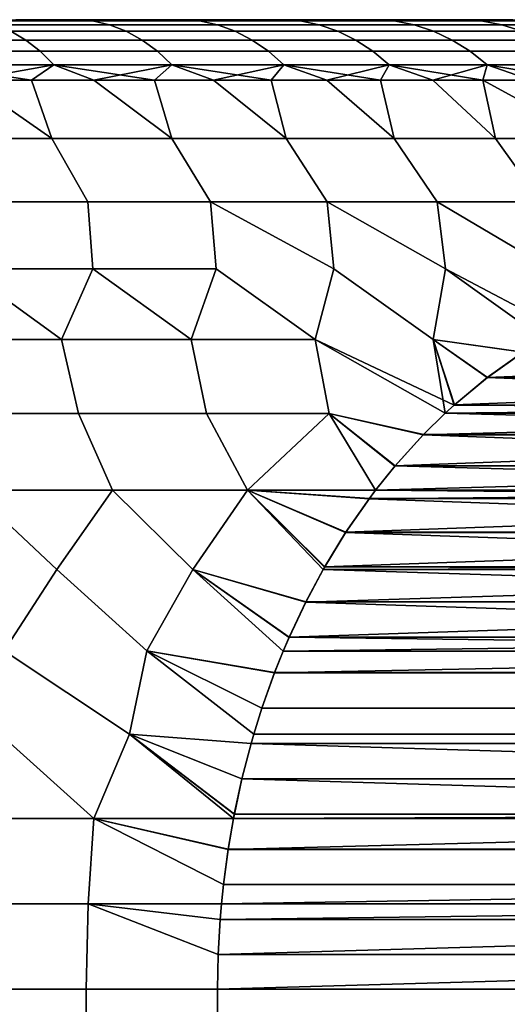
# Model space of a CAD drawing. Header units: metres. Extents: x -109 to 109, y -100 to 58.
# Tile 534 of 642: x 7.08 to 9.09, y 32.64 to 36.7. Entities that reach past the tile are written whole.
import ezdxf

# ---------------------------------------------------------------- set-up
doc = ezdxf.new("R2010")
doc.units = ezdxf.units.M
doc.layers.add('solid_21_062_100_XXX', color=7, linetype='CONTINUOUS')

msp = doc.modelspace()

# ---------------------------------------------------------------- linework, layer by layer
at = {"layer": 'solid_21_062_100_XXX'}
for points in [[(7.375933, 36.694729, 197.179398), (6.908875, 36.694729, 196.763748), (7.060178, 36.700001, 197.029633), (7.297571, 36.700001, 197.24646)], [(7.375933, 36.694729, 212.81546), (7.060173, 36.700001, 212.96524), (6.908875, 36.694729, 213.23111)], [(7.375933, 36.694729, 212.81546), (6.908875, 36.694729, 213.23111), (6.974489, 36.678841, 213.309296), (7.445982, 36.678841, 212.889709)], [(6.908875, 36.694729, 196.763748), (7.375933, 36.694729, 197.179398), (7.445982, 36.678841, 197.105148), (6.974489, 36.678841, 196.685562)], [(7.060173, 36.700001, 212.96524), (7.297566, 36.700001, 212.748398), (7.060178, 36.700001, 197.029633)], [(7.375933, 36.694729, 212.81546), (7.297566, 36.700001, 212.748398), (7.060173, 36.700001, 212.96524)], [(7.297566, 36.700001, 212.748398), (7.297571, 36.700001, 197.24646), (7.060178, 36.700001, 197.029633)], [(7.297566, 36.700001, 212.748398), (7.528329, 36.700001, 212.52446), (7.297571, 36.700001, 197.24646)], [(7.375933, 36.694729, 212.81546), (7.528329, 36.700001, 212.52446), (7.297566, 36.700001, 212.748398)], [(7.528329, 36.700001, 212.52446), (7.528334, 36.700001, 197.470398), (7.297571, 36.700001, 197.24646)], [(7.375933, 36.694729, 197.179398), (7.297571, 36.700001, 197.24646), (7.528334, 36.700001, 197.470398)], [(7.375933, 36.694729, 197.179398), (7.528334, 36.700001, 197.470398), (7.818032, 36.694729, 197.621506)], [(7.818032, 36.694729, 212.373367), (7.528329, 36.700001, 212.52446), (7.375933, 36.694729, 212.81546)], [(7.818032, 36.694729, 212.373367), (7.375933, 36.694729, 212.81546), (7.445982, 36.678841, 212.889709), (7.892279, 36.678841, 212.443405)], [(7.375933, 36.694729, 197.179398), (7.818032, 36.694729, 197.621506), (7.892279, 36.678841, 197.551453), (7.445982, 36.678841, 197.105148)], [(7.528329, 36.700001, 212.52446), (7.752184, 36.700001, 212.293701), (7.528334, 36.700001, 197.470398)], [(7.818032, 36.694729, 212.373367), (7.752184, 36.700001, 212.293701), (7.528329, 36.700001, 212.52446)], [(7.752184, 36.700001, 212.293701), (7.75219, 36.700001, 197.701157), (7.528334, 36.700001, 197.470398)], [(7.818032, 36.694729, 197.621506), (7.528334, 36.700001, 197.470398), (7.75219, 36.700001, 197.701157)], [(7.752184, 36.700001, 212.293701), (7.968991, 36.700001, 212.056274), (7.75219, 36.700001, 197.701157)], [(7.818032, 36.694729, 212.373367), (8.233677, 36.694729, 211.906311), (7.968991, 36.700001, 212.056274), (7.752184, 36.700001, 212.293701)], [(7.968991, 36.700001, 212.056274), (7.968996, 36.700001, 197.938599), (7.75219, 36.700001, 197.701157)], [(7.818032, 36.694729, 197.621506), (7.75219, 36.700001, 197.701157), (7.968996, 36.700001, 197.938599)], [(7.818032, 36.694729, 197.621506), (7.968996, 36.700001, 197.938599), (8.233677, 36.694729, 198.088562)], [(8.233677, 36.694729, 211.906311), (7.818032, 36.694729, 212.373367), (7.892279, 36.678841, 212.443405), (8.311872, 36.678841, 211.971924)], [(7.818032, 36.694729, 197.621506), (8.233677, 36.694729, 198.088562), (8.311872, 36.678841, 198.022949), (7.892279, 36.678841, 197.551453)], [(7.968991, 36.700001, 212.056274), (8.178539, 36.700001, 211.812378), (7.968996, 36.700001, 197.938599)], [(8.233677, 36.694729, 211.906311), (8.178539, 36.700001, 211.812378), (7.968991, 36.700001, 212.056274)], [(8.178539, 36.700001, 211.812378), (8.178544, 36.700001, 198.182495), (7.968996, 36.700001, 197.938599)], [(8.233677, 36.694729, 198.088562), (7.968996, 36.700001, 197.938599), (8.178544, 36.700001, 198.182495)], [(8.178539, 36.700001, 211.812378), (8.380598, 36.700001, 211.562302), (8.178544, 36.700001, 198.182495)], [(8.233677, 36.694729, 211.906311), (8.621463, 36.694729, 211.415878), (8.380598, 36.700001, 211.562302), (8.178539, 36.700001, 211.812378)], [(8.380598, 36.700001, 211.562302), (8.380603, 36.700001, 198.432556), (8.178544, 36.700001, 198.182495)], [(8.233677, 36.694729, 198.088562), (8.178544, 36.700001, 198.182495), (8.380603, 36.700001, 198.432556)], [(8.233677, 36.694729, 198.088562), (8.380603, 36.700001, 198.432556), (8.621463, 36.694729, 198.578995)], [(8.621463, 36.694729, 211.415878), (8.233677, 36.694729, 211.906311), (8.311872, 36.678841, 211.971924), (8.70334, 36.678841, 211.476822)], [(8.233677, 36.694729, 198.088562), (8.621463, 36.694729, 198.578995), (8.70334, 36.678841, 198.518036), (8.311872, 36.678841, 198.022949)], [(8.380598, 36.700001, 211.562302), (8.575043, 36.700001, 211.306213), (8.380603, 36.700001, 198.432556)], [(8.621463, 36.694729, 211.415878), (8.575043, 36.700001, 211.306213), (8.380598, 36.700001, 211.562302)], [(8.575043, 36.700001, 211.306213), (8.575047, 36.700001, 198.68866), (8.380603, 36.700001, 198.432556)], [(8.621463, 36.694729, 198.578995), (8.380603, 36.700001, 198.432556), (8.575047, 36.700001, 198.68866)], [(8.575043, 36.700001, 211.306213), (8.761657, 36.700001, 211.044357), (8.575047, 36.700001, 198.68866)], [(8.621463, 36.694729, 211.415878), (8.980076, 36.694729, 210.903717), (8.761657, 36.700001, 211.044357), (8.575043, 36.700001, 211.306213)], [(8.761657, 36.700001, 211.044357), (8.761662, 36.700001, 198.9505), (8.575047, 36.700001, 198.68866)], [(8.621463, 36.694729, 198.578995), (8.575047, 36.700001, 198.68866), (8.761662, 36.700001, 198.9505)], [(8.621463, 36.694729, 198.578995), (8.761662, 36.700001, 198.9505), (8.980076, 36.694729, 199.091141)], [(8.980076, 36.694729, 210.903717), (8.621463, 36.694729, 211.415878), (8.70334, 36.678841, 211.476822), (9.065359, 36.678841, 210.959808)], [(8.621463, 36.694729, 198.578995), (8.980076, 36.694729, 199.091141), (9.065359, 36.678841, 199.035049), (8.70334, 36.678841, 198.518036)], [(8.761657, 36.700001, 211.044357), (8.940263, 36.700001, 210.777023), (8.761662, 36.700001, 198.9505)], [(8.980076, 36.694729, 210.903717), (8.940263, 36.700001, 210.777023), (8.761657, 36.700001, 211.044357)], [(8.940263, 36.700001, 210.777023), (8.940268, 36.700001, 199.21785), (8.761662, 36.700001, 198.9505)], [(8.980076, 36.694729, 199.091141), (8.761662, 36.700001, 198.9505), (8.940268, 36.700001, 199.21785)], [(8.940263, 36.700001, 210.777023), (9.110745, 36.700001, 210.504364), (8.940268, 36.700001, 199.21785)], [(9.308303, 36.694729, 210.371582), (9.110745, 36.700001, 210.504364), (8.940263, 36.700001, 210.777023)], [(9.308303, 36.694729, 210.371582), (8.940263, 36.700001, 210.777023), (8.980076, 36.694729, 210.903717)], [(9.110745, 36.700001, 210.504364), (9.110749, 36.700001, 199.490509), (8.940268, 36.700001, 199.21785)], [(8.980076, 36.694729, 199.091141), (8.940268, 36.700001, 199.21785), (9.110749, 36.700001, 199.490509)], [(8.980076, 36.694729, 199.091141), (9.110749, 36.700001, 199.490509), (9.308303, 36.694729, 199.623276)], [(9.308303, 36.694729, 210.371582), (8.980076, 36.694729, 210.903717), (9.065359, 36.678841, 210.959808), (9.396703, 36.678841, 210.422623)], [(8.980076, 36.694729, 199.091141), (9.308303, 36.694729, 199.623276), (9.396703, 36.678841, 199.572235), (9.065359, 36.678841, 199.035049)], [(7.038698, 36.652508, 213.385818), (6.539048, 36.652508, 213.780899), (6.596759, 36.616009, 213.858414), (7.100819, 36.616009, 213.459854)], [(6.539048, 36.652508, 196.213959), (7.038698, 36.652508, 196.609039), (7.100819, 36.616009, 196.535004), (6.596759, 36.616009, 196.136444)], [(7.445982, 36.678841, 212.889709), (6.974489, 36.678841, 213.309296), (7.038698, 36.652508, 213.385818), (7.514532, 36.652508, 212.962372)], [(6.974489, 36.678841, 196.685562), (7.445982, 36.678841, 197.105148), (7.514532, 36.652508, 197.032486), (7.038698, 36.652508, 196.609039)], [(7.514532, 36.652508, 212.962372), (7.038698, 36.652508, 213.385818), (7.100819, 36.616009, 213.459854), (7.580852, 36.616009, 213.032669)], [(7.038698, 36.652508, 196.609039), (7.514532, 36.652508, 197.032486), (7.580852, 36.616009, 196.962204), (7.100819, 36.616009, 196.535004)], [(7.892279, 36.678841, 212.443405), (7.445982, 36.678841, 212.889709), (7.514532, 36.652508, 212.962372), (7.964938, 36.652508, 212.511963)], [(7.445982, 36.678841, 197.105148), (7.892279, 36.678841, 197.551453), (7.964938, 36.652508, 197.482895), (7.514532, 36.652508, 197.032486)], [(7.964938, 36.652508, 212.511963), (7.514532, 36.652508, 212.962372), (7.580852, 36.616009, 213.032669), (8.035233, 36.616009, 212.578278)], [(7.514532, 36.652508, 197.032486), (7.964938, 36.652508, 197.482895), (8.035233, 36.616009, 197.41658), (7.580852, 36.616009, 196.962204)], [(8.311872, 36.678841, 211.971924), (7.892279, 36.678841, 212.443405), (7.964938, 36.652508, 212.511963), (8.388393, 36.652508, 212.036133)], [(7.892279, 36.678841, 197.551453), (8.311872, 36.678841, 198.022949), (8.388393, 36.652508, 197.95874), (7.964938, 36.652508, 197.482895)], [(8.388393, 36.652508, 212.036133), (7.964938, 36.652508, 212.511963), (8.035233, 36.616009, 212.578278), (8.462426, 36.616009, 212.098251)], [(7.964938, 36.652508, 197.482895), (8.388393, 36.652508, 197.95874), (8.462426, 36.616009, 197.896606), (8.035233, 36.616009, 197.41658)], [(8.70334, 36.678841, 211.476822), (8.311872, 36.678841, 211.971924), (8.388393, 36.652508, 212.036133), (8.783465, 36.652508, 211.536484)], [(8.311872, 36.678841, 198.022949), (8.70334, 36.678841, 198.518036), (8.783465, 36.652508, 198.458389), (8.388393, 36.652508, 197.95874)], [(8.783465, 36.652508, 211.536484), (8.388393, 36.652508, 212.036133), (8.462426, 36.616009, 212.098251), (8.860985, 36.616009, 211.594193)], [(8.388393, 36.652508, 197.95874), (8.783465, 36.652508, 198.458389), (8.860985, 36.616009, 198.400665), (8.462426, 36.616009, 197.896606)], [(9.065359, 36.678841, 210.959808), (8.70334, 36.678841, 211.476822), (8.783465, 36.652508, 211.536484), (9.148817, 36.652508, 211.014709)], [(8.70334, 36.678841, 198.518036), (9.065359, 36.678841, 199.035049), (9.148817, 36.652508, 198.980164), (8.783465, 36.652508, 198.458389)], [(9.148817, 36.652508, 211.014709), (8.783465, 36.652508, 211.536484), (8.860985, 36.616009, 211.594193), (9.229561, 36.616009, 211.06781)], [(8.783465, 36.652508, 198.458389), (9.148817, 36.652508, 198.980164), (9.229561, 36.616009, 198.927048), (8.860985, 36.616009, 198.400665)], [(9.396703, 36.678841, 210.422623), (9.065359, 36.678841, 210.959808), (9.148817, 36.652508, 211.014709), (9.483212, 36.652508, 210.472565)], [(9.065359, 36.678841, 199.035049), (9.396703, 36.678841, 199.572235), (9.483212, 36.652508, 199.522293), (9.148817, 36.652508, 198.980164)], [(7.100819, 36.616009, 213.459854), (6.596759, 36.616009, 213.858414), (6.651913, 36.569733, 213.932495), (7.160187, 36.569733, 213.530609)], [(6.596759, 36.616009, 196.136444), (7.100819, 36.616009, 196.535004), (7.160187, 36.569733, 196.464249), (6.651913, 36.569733, 196.062363)], [(7.580852, 36.616009, 213.032669), (7.100819, 36.616009, 213.459854), (7.160187, 36.569733, 213.530609), (7.644234, 36.569733, 213.099838)], [(7.100819, 36.616009, 196.535004), (7.580852, 36.616009, 196.962204), (7.644234, 36.569733, 196.89502), (7.160187, 36.569733, 196.464249)], [(8.035233, 36.616009, 212.578278), (7.580852, 36.616009, 213.032669), (7.644234, 36.569733, 213.099838), (8.102414, 36.569733, 212.641663)], [(7.580852, 36.616009, 196.962204), (8.035233, 36.616009, 197.41658), (8.102414, 36.569733, 197.353195), (7.644234, 36.569733, 196.89502)], [(8.462426, 36.616009, 212.098251), (8.035233, 36.616009, 212.578278), (8.102414, 36.569733, 212.641663), (8.533179, 36.569733, 212.157623)], [(8.035233, 36.616009, 197.41658), (8.462426, 36.616009, 197.896606), (8.533179, 36.569733, 197.83725), (8.102414, 36.569733, 197.353195)], [(8.860985, 36.616009, 211.594193), (8.462426, 36.616009, 212.098251), (8.533179, 36.569733, 212.157623), (8.93507, 36.569733, 211.649338)], [(8.462426, 36.616009, 197.896606), (8.860985, 36.616009, 198.400665), (8.93507, 36.569733, 198.34552), (8.533179, 36.569733, 197.83725)], [(9.229561, 36.616009, 211.06781), (8.860985, 36.616009, 211.594193), (8.93507, 36.569733, 211.649338), (9.306727, 36.569733, 211.118561)], [(8.860985, 36.616009, 198.400665), (9.229561, 36.616009, 198.927048), (9.306727, 36.569733, 198.876297), (8.93507, 36.569733, 198.34552)], [(7.160187, 36.569733, 213.530609), (6.651913, 36.569733, 213.932495), (6.703922, 36.514175, 214.002365), (7.216171, 36.514175, 213.597321)], [(6.651913, 36.569733, 196.062363), (7.160187, 36.569733, 196.464249), (7.216171, 36.514175, 196.397537), (6.703922, 36.514175, 195.992508)], [(7.644234, 36.569733, 213.099838), (7.160187, 36.569733, 213.530609), (7.216171, 36.514175, 213.597321), (7.704001, 36.514175, 213.163193)], [(7.160187, 36.569733, 196.464249), (7.644234, 36.569733, 196.89502), (7.704001, 36.514175, 196.831665), (7.216171, 36.514175, 196.397537)], [(8.102414, 36.569733, 212.641663), (7.644234, 36.569733, 213.099838), (7.704001, 36.514175, 213.163193), (8.165765, 36.514175, 212.701431)], [(7.644234, 36.569733, 196.89502), (8.102414, 36.569733, 197.353195), (8.165765, 36.514175, 197.293427), (7.704001, 36.514175, 196.831665)], [(8.533179, 36.569733, 212.157623), (8.102414, 36.569733, 212.641663), (8.165765, 36.514175, 212.701431), (8.599897, 36.514175, 212.213608)], [(8.102414, 36.569733, 197.353195), (8.533179, 36.569733, 197.83725), (8.599897, 36.514175, 197.781265), (8.165765, 36.514175, 197.293427)], [(8.93507, 36.569733, 211.649338), (8.533179, 36.569733, 212.157623), (8.599897, 36.514175, 212.213608), (9.00493, 36.514175, 211.701355)], [(8.533179, 36.569733, 197.83725), (8.93507, 36.569733, 198.34552), (9.00493, 36.514175, 198.293503), (8.599897, 36.514175, 197.781265)], [(9.306727, 36.569733, 211.118561), (8.93507, 36.569733, 211.649338), (9.00493, 36.514175, 211.701355), (9.379494, 36.514175, 211.166428)], [(8.93507, 36.569733, 198.34552), (9.306727, 36.569733, 198.876297), (9.379494, 36.514175, 198.828445), (9.00493, 36.514175, 198.293503)], [(6.703922, 36.514175, 214.002365), (6.861204, 36.450001, 213.985001), (7.124524, 36.450001, 213.777725)], [(7.216171, 36.514175, 213.597321), (6.703922, 36.514175, 214.002365), (7.124524, 36.450001, 213.777725)], [(6.703922, 36.514175, 195.992508), (7.216171, 36.514175, 196.397537), (6.861204, 36.450001, 196.009857)], [(7.216171, 36.514175, 196.397537), (7.124524, 36.450001, 196.217133), (6.861204, 36.450001, 196.009857)], [(7.216171, 36.514175, 213.597321), (7.124524, 36.450001, 213.777725), (7.381586, 36.450001, 213.562744)], [(7.216171, 36.514175, 196.397537), (7.381586, 36.450001, 196.432114), (7.124524, 36.450001, 196.217133)], [(7.216171, 36.514175, 213.597321), (7.381586, 36.450001, 213.562744), (7.632165, 36.450001, 213.34024)], [(7.704001, 36.514175, 213.163193), (7.216171, 36.514175, 213.597321), (7.632165, 36.450001, 213.34024)], [(7.216171, 36.514175, 196.397537), (7.704001, 36.514175, 196.831665), (7.381586, 36.450001, 196.432114)], [(7.704001, 36.514175, 196.831665), (7.632165, 36.450001, 196.654617), (7.381586, 36.450001, 196.432114)], [(7.704001, 36.514175, 213.163193), (7.632165, 36.450001, 213.34024), (7.87604, 36.450001, 213.110413)], [(7.704001, 36.514175, 196.831665), (7.87604, 36.450001, 196.884445), (7.632165, 36.450001, 196.654617)], [(7.704001, 36.514175, 213.163193), (7.87604, 36.450001, 213.110413), (8.112997, 36.450001, 212.873459)], [(8.165765, 36.514175, 212.701431), (7.704001, 36.514175, 213.163193), (8.112997, 36.450001, 212.873459)], [(7.704001, 36.514175, 196.831665), (8.165765, 36.514175, 197.293427), (7.87604, 36.450001, 196.884445)], [(8.165765, 36.514175, 197.293427), (8.112997, 36.450001, 197.121399), (7.87604, 36.450001, 196.884445)], [(8.165765, 36.514175, 212.701431), (8.112997, 36.450001, 212.873459), (8.342828, 36.450001, 212.629578)], [(8.165765, 36.514175, 197.293427), (8.342828, 36.450001, 197.36528), (8.112997, 36.450001, 197.121399)], [(8.165765, 36.514175, 212.701431), (8.342828, 36.450001, 212.629578), (8.565331, 36.450001, 212.379013)], [(8.599897, 36.514175, 212.213608), (8.165765, 36.514175, 212.701431), (8.565331, 36.450001, 212.379013)], [(8.165765, 36.514175, 197.293427), (8.599897, 36.514175, 197.781265), (8.342828, 36.450001, 197.36528)], [(8.599897, 36.514175, 197.781265), (8.56533, 36.450001, 197.61586), (8.342828, 36.450001, 197.36528)], [(8.599897, 36.514175, 197.781265), (8.780309, 36.450001, 197.87291), (8.56533, 36.450001, 197.61586)], [(8.599897, 36.514175, 212.213608), (8.565331, 36.450001, 212.379013), (8.780309, 36.450001, 212.121948)], [(8.599897, 36.514175, 212.213608), (8.780309, 36.450001, 212.121948), (8.987576, 36.450001, 211.858627)], [(9.00493, 36.514175, 211.701355), (8.599897, 36.514175, 212.213608), (8.987576, 36.450001, 211.858627)], [(8.599897, 36.514175, 197.781265), (9.00493, 36.514175, 198.293503), (8.780309, 36.450001, 197.87291)], [(9.00493, 36.514175, 198.293503), (8.987576, 36.450001, 198.13623), (8.780309, 36.450001, 197.87291)], [(9.00493, 36.514175, 211.701355), (8.987576, 36.450001, 211.858627), (9.428905, 36.209625, 211.687592), (9.186948, 36.450001, 211.589279)], [(9.00493, 36.514175, 198.293503), (9.186948, 36.450001, 198.405579), (8.987576, 36.450001, 198.13623)], [(9.00493, 36.514175, 211.701355), (9.186948, 36.450001, 211.589279), (9.378252, 36.450001, 211.314148)], [(9.379494, 36.514175, 211.166428), (9.00493, 36.514175, 211.701355), (9.378252, 36.450001, 211.314148)], [(9.00493, 36.514175, 198.293503), (9.379494, 36.514175, 198.828445), (9.186948, 36.450001, 198.405579)], [(6.690166, 36.209625, 214.426331), (7.208323, 36.209625, 214.036377), (6.861204, 36.450001, 213.985001), (6.591857, 36.450001, 214.184372)], [(7.208323, 36.209625, 195.958481), (6.690166, 36.209625, 195.568527), (6.861204, 36.450001, 196.009857)], [(7.208323, 36.209625, 214.036377), (7.124524, 36.450001, 213.777725), (6.861204, 36.450001, 213.985001)], [(7.208323, 36.209625, 195.958481), (6.861204, 36.450001, 196.009857), (7.124524, 36.450001, 196.217133)], [(7.208323, 36.209625, 214.036377), (7.703802, 36.209625, 213.617996), (7.381586, 36.450001, 213.562744), (7.124524, 36.450001, 213.777725)], [(7.703802, 36.209625, 196.376877), (7.208323, 36.209625, 195.958481), (7.124524, 36.450001, 196.217133), (7.381586, 36.450001, 196.432114)], [(7.703802, 36.209625, 213.617996), (7.632165, 36.450001, 213.34024), (7.381586, 36.450001, 213.562744)], [(7.703802, 36.209625, 196.376877), (7.381586, 36.450001, 196.432114), (7.632165, 36.450001, 196.654617)], [(7.703802, 36.209625, 213.617996), (8.17504, 36.209625, 213.17247), (7.87604, 36.450001, 213.110413), (7.632165, 36.450001, 213.34024)], [(8.17504, 36.209625, 196.822388), (7.703802, 36.209625, 196.376877), (7.632165, 36.450001, 196.654617), (7.87604, 36.450001, 196.884445)], [(8.17504, 36.209625, 213.17247), (8.112997, 36.450001, 212.873459), (7.87604, 36.450001, 213.110413)], [(8.17504, 36.209625, 196.822388), (7.87604, 36.450001, 196.884445), (8.112997, 36.450001, 197.121399)], [(8.17504, 36.209625, 213.17247), (8.620558, 36.209625, 212.701233), (8.342828, 36.450001, 212.629578), (8.112997, 36.450001, 212.873459)], [(8.620558, 36.209625, 197.293625), (8.17504, 36.209625, 196.822388), (8.112997, 36.450001, 197.121399), (8.342828, 36.450001, 197.36528)], [(8.620558, 36.209625, 212.701233), (8.565331, 36.450001, 212.379013), (8.342828, 36.450001, 212.629578)], [(8.620558, 36.209625, 197.293625), (8.342828, 36.450001, 197.36528), (8.56533, 36.450001, 197.61586)], [(9.038952, 36.209625, 197.789108), (8.620558, 36.209625, 197.293625), (8.56533, 36.450001, 197.61586), (8.780309, 36.450001, 197.87291)], [(8.620558, 36.209625, 212.701233), (9.038952, 36.209625, 212.20575), (8.780309, 36.450001, 212.121948), (8.565331, 36.450001, 212.379013)], [(9.038952, 36.209625, 212.20575), (8.987576, 36.450001, 211.858627), (8.780309, 36.450001, 212.121948)], [(9.038952, 36.209625, 197.789108), (8.780309, 36.450001, 197.87291), (8.987576, 36.450001, 198.13623)], [(9.038952, 36.209625, 212.20575), (9.428905, 36.209625, 211.687592), (8.987576, 36.450001, 211.858627)], [(9.428905, 36.209625, 198.307266), (9.038952, 36.209625, 197.789108), (8.987576, 36.450001, 198.13623), (9.186948, 36.450001, 198.405579)], [(7.208323, 36.209625, 214.036377), (6.690166, 36.209625, 214.426331), (6.828563, 35.949127, 214.621384), (7.35744, 35.949127, 214.223373)], [(6.690166, 36.209625, 195.568527), (7.208323, 36.209625, 195.958481), (7.35744, 35.949127, 195.7715), (6.828563, 35.949127, 195.373474)], [(7.703802, 36.209625, 213.617996), (7.208323, 36.209625, 214.036377), (7.35744, 35.949127, 214.223373), (7.863168, 35.949127, 213.796326)], [(7.208323, 36.209625, 195.958481), (7.703802, 36.209625, 196.376877), (7.863168, 35.949127, 196.198547), (7.35744, 35.949127, 195.7715)], [(8.17504, 36.209625, 213.17247), (7.703802, 36.209625, 213.617996), (7.863168, 35.949127, 213.796326), (8.344156, 35.949127, 213.341583)], [(7.703802, 36.209625, 196.376877), (8.17504, 36.209625, 196.822388), (8.344156, 35.949127, 196.653275), (7.863168, 35.949127, 196.198547)], [(8.620558, 36.209625, 212.701233), (8.17504, 36.209625, 213.17247), (8.344156, 35.949127, 213.341583), (8.798889, 35.949127, 212.860596)], [(8.17504, 36.209625, 196.822388), (8.620558, 36.209625, 197.293625), (8.798889, 35.949127, 197.134262), (8.344156, 35.949127, 196.653275)], [(9.038952, 36.209625, 212.20575), (8.620558, 36.209625, 212.701233), (8.798889, 35.949127, 212.860596), (9.225939, 35.949127, 212.354874)], [(8.620558, 36.209625, 197.293625), (9.038952, 36.209625, 197.789108), (9.225939, 35.949127, 197.639984), (8.798889, 35.949127, 197.134262)], [(9.428905, 36.209625, 211.687592), (9.038952, 36.209625, 212.20575), (9.225939, 35.949127, 212.354874), (9.62396, 35.949127, 211.825989)], [(9.038952, 36.209625, 197.789108), (9.428905, 36.209625, 198.307266), (9.62396, 35.949127, 198.168869), (9.225939, 35.949127, 197.639984)], [(6.845208, 35.672371, 214.878586), (7.376991, 35.672371, 214.488174), (7.35744, 35.949127, 214.223373), (6.828563, 35.949127, 214.621384)], [(6.845032, 35.672371, 195.11615), (6.828563, 35.949127, 195.373474), (7.35744, 35.949127, 195.7715), (7.376811, 35.672371, 195.506546)], [(7.376991, 35.672371, 214.488174), (7.886555, 35.672371, 214.069168), (7.863168, 35.949127, 213.796326), (7.35744, 35.949127, 214.223373)], [(7.376811, 35.672371, 195.506546), (7.35744, 35.949127, 195.7715), (7.863168, 35.949127, 196.198547), (7.886372, 35.672371, 195.925537)], [(8.372365, 35.672371, 213.622833), (8.344156, 35.949127, 213.341583), (7.863168, 35.949127, 213.796326)], [(8.295633, 35.380749, 213.971054), (8.372365, 35.672371, 213.622833), (7.863168, 35.949127, 213.796326), (7.886555, 35.672371, 214.069168)], [(8.372179, 35.672371, 196.371841), (7.863168, 35.949127, 196.198547), (8.344156, 35.949127, 196.653275)], [(8.295656, 35.380749, 196.023834), (7.886372, 35.672371, 195.925537), (7.863168, 35.949127, 196.198547), (8.372179, 35.672371, 196.371841)], [(8.832956, 35.672371, 213.150528), (8.798889, 35.949127, 212.860596), (8.344156, 35.949127, 213.341583)], [(8.781806, 35.380749, 213.495865), (8.832956, 35.672371, 213.150528), (8.344156, 35.949127, 213.341583), (8.372365, 35.672371, 213.622833)], [(8.832771, 35.672371, 196.844131), (8.344156, 35.949127, 196.653275), (8.798889, 35.949127, 197.134262)], [(8.781828, 35.380749, 196.499023), (8.372179, 35.672371, 196.371841), (8.344156, 35.949127, 196.653275), (8.832771, 35.672371, 196.844131)], [(9.266943, 35.672371, 212.653671), (9.225939, 35.949127, 212.354874), (8.798889, 35.949127, 212.860596)], [(9.307793, 35.421513, 212.875854), (9.266943, 35.672371, 212.653671), (8.798889, 35.949127, 212.860596), (8.832956, 35.672371, 213.150528)], [(9.26676, 35.672371, 197.340973), (8.798889, 35.949127, 197.134262), (9.225939, 35.949127, 197.639984)], [(9.238534, 35.381939, 196.999039), (8.832771, 35.672371, 196.844131), (8.798889, 35.949127, 197.134262), (9.26676, 35.672371, 197.340973)], [(6.689493, 35.380749, 215.224564), (7.247856, 35.380749, 214.836746), (6.845208, 35.672371, 214.878586)], [(6.689514, 35.380749, 194.770325), (6.845032, 35.672371, 195.11615), (7.247878, 35.380749, 195.158142)], [(7.247878, 35.380749, 195.158142), (6.845032, 35.672371, 195.11615), (7.376811, 35.672371, 195.506546)], [(7.247856, 35.380749, 214.836746), (7.376991, 35.672371, 214.488174), (6.845208, 35.672371, 214.878586)], [(7.247856, 35.380749, 214.836746), (7.783789, 35.380749, 214.418472), (7.376991, 35.672371, 214.488174)], [(7.247878, 35.380749, 195.158142), (7.376811, 35.672371, 195.506546), (7.783811, 35.380749, 195.576401)], [(7.783811, 35.380749, 195.576401), (7.376811, 35.672371, 195.506546), (7.886372, 35.672371, 195.925537)], [(7.783789, 35.380749, 214.418472), (7.886555, 35.672371, 214.069168), (7.376991, 35.672371, 214.488174)], [(7.783789, 35.380749, 214.418472), (8.295633, 35.380749, 213.971054), (7.886555, 35.672371, 214.069168)], [(7.783811, 35.380749, 195.576401), (7.886372, 35.672371, 195.925537), (8.295656, 35.380749, 196.023834)], [(8.868344, 35.109699, 213.637009), (8.781806, 35.380749, 213.495865), (8.372365, 35.672371, 213.622833), (8.295633, 35.380749, 213.971054)], [(8.831799, 35.076294, 196.294556), (8.295656, 35.380749, 196.023834), (8.372179, 35.672371, 196.371841), (8.781828, 35.380749, 196.499023)], [(9.151776, 35.327782, 213.146088), (9.23852, 35.381931, 212.99585), (8.832956, 35.672371, 213.150528), (8.781806, 35.380749, 213.495865)], [(9.153111, 35.328655, 196.851089), (8.781828, 35.380749, 196.499023), (8.832771, 35.672371, 196.844131), (9.238534, 35.381939, 196.999039)], [(9.23852, 35.381931, 212.99585), (9.307793, 35.421513, 212.875854), (8.832956, 35.672371, 213.150528)], [(6.769165, 35.075718, 215.38623), (7.318618, 35.075718, 215.006744), (7.247856, 35.380749, 214.836746), (6.689493, 35.380749, 215.224564)], [(7.247878, 35.380749, 195.158142), (7.318664, 35.075718, 194.988144), (6.769208, 35.075718, 194.608658), (6.689514, 35.380749, 194.770325)], [(7.318618, 35.075718, 215.006744), (7.846846, 35.075718, 214.598251), (7.783789, 35.380749, 214.418472), (7.247856, 35.380749, 214.836746)], [(7.783811, 35.380749, 195.576401), (7.846893, 35.075718, 195.396652), (7.318664, 35.075718, 194.988144), (7.247878, 35.380749, 195.158142)], [(7.846846, 35.075718, 214.598251), (8.352316, 35.075718, 214.161896), (8.295633, 35.380749, 213.971054), (7.783789, 35.380749, 214.418472)], [(8.295656, 35.380749, 196.023834), (8.352365, 35.075718, 195.833008), (7.846893, 35.075718, 195.396652), (7.783811, 35.380749, 195.576401)], [(8.831807, 35.076305, 213.700287), (8.868344, 35.109699, 213.637009), (8.295633, 35.380749, 213.971054)], [(8.741386, 34.987659, 213.856903), (8.831807, 35.076305, 213.700287), (8.295633, 35.380749, 213.971054), (8.352316, 35.075718, 214.161896)], [(8.295656, 35.380749, 196.023834), (8.831799, 35.076294, 196.294556), (8.742612, 34.988926, 196.140076), (8.352365, 35.075718, 195.833008)], [(9.005181, 35.223446, 213.399994), (9.151776, 35.327782, 213.146088), (8.781806, 35.380749, 213.495865)], [(8.868344, 35.109699, 213.637009), (9.005181, 35.223446, 213.399994), (8.781806, 35.380749, 213.495865)], [(8.781828, 35.380749, 196.499023), (8.869602, 35.110825, 196.360031), (8.831799, 35.076294, 196.294556)], [(8.781828, 35.380749, 196.499023), (9.006463, 35.224434, 196.597076), (8.869602, 35.110825, 196.360031)], [(8.781828, 35.380749, 196.499023), (9.153111, 35.328655, 196.851089), (9.006463, 35.224434, 196.597076)], [(11.779238, 35.223595, 208.5952), (9.151776, 35.327782, 213.146088), (9.005181, 35.223446, 213.399994)], [(11.631973, 35.328342, 201.144592), (9.006463, 35.224434, 196.597076), (9.153111, 35.328655, 196.851089)], [(11.778626, 35.224064, 201.398605), (9.006463, 35.224434, 196.597076), (11.631973, 35.328342, 201.144592)], [(11.916048, 35.109894, 208.358231), (9.005181, 35.223446, 213.399994), (8.868344, 35.109699, 213.637009)], [(11.778626, 35.224064, 201.398605), (8.869602, 35.110825, 196.360031), (9.006463, 35.224434, 196.597076)], [(11.778626, 35.224064, 201.398605), (11.915501, 35.110382, 201.635681), (8.869602, 35.110825, 196.360031)], [(11.779238, 35.223595, 208.5952), (9.005181, 35.223446, 213.399994), (11.916048, 35.109894, 208.358231)], [(11.952806, 35.076302, 201.700302), (8.831799, 35.076294, 196.294556), (8.869602, 35.110825, 196.360031)], [(11.916048, 35.109894, 208.358231), (8.868344, 35.109699, 213.637009), (8.831807, 35.076305, 213.700287)], [(11.916048, 35.109894, 208.358231), (8.831807, 35.076305, 213.700287), (11.952816, 35.07629, 208.29454)], [(11.915501, 35.110382, 201.635681), (11.952806, 35.076302, 201.700302), (8.869602, 35.110825, 196.360031)], [(7.459094, 34.758801, 215.098251), (7.318618, 35.075718, 215.006744), (6.769165, 35.075718, 215.38623), (6.879461, 34.758801, 215.501602)], [(6.769208, 35.075718, 194.608658), (7.318664, 35.075718, 194.988144), (7.459057, 34.758801, 194.896576), (6.879428, 34.758801, 194.493225)], [(8.015135, 34.758801, 214.662949), (7.846846, 35.075718, 214.598251), (7.318618, 35.075718, 215.006744), (7.459094, 34.758801, 215.098251)], [(7.318664, 35.075718, 194.988144), (7.846893, 35.075718, 195.396652), (8.015096, 34.758801, 195.331879), (7.459057, 34.758801, 194.896576)], [(8.544242, 34.759117, 214.198364), (8.352316, 35.075718, 214.161896), (7.846846, 35.075718, 214.598251), (8.015135, 34.758801, 214.662949)], [(7.846893, 35.075718, 195.396652), (8.352365, 35.075718, 195.833008), (8.015096, 34.758801, 195.331879)], [(8.352365, 35.075718, 195.833008), (8.544261, 34.75914, 195.796524), (8.518577, 34.725113, 195.752045), (8.015096, 34.758801, 195.331879)], [(8.624395, 34.858524, 214.05954), (8.741386, 34.987659, 213.856903), (8.352316, 35.075718, 214.161896)], [(8.544242, 34.759117, 214.198364), (8.624395, 34.858524, 214.05954), (8.352316, 35.075718, 214.161896)], [(8.352365, 35.075718, 195.833008), (8.625639, 34.859993, 195.937469), (8.544261, 34.75914, 195.796524)], [(8.352365, 35.075718, 195.833008), (8.742612, 34.988926, 196.140076), (8.625639, 34.859993, 195.937469)], [(11.952816, 35.07629, 208.29454), (8.831807, 35.076305, 213.700287), (8.741386, 34.987659, 213.856903)], [(11.952816, 35.07629, 208.29454), (8.741386, 34.987659, 213.856903), (12.042993, 34.9879, 208.138351)], [(12.042515, 34.988392, 201.855682), (8.742612, 34.988926, 196.140076), (8.831799, 35.076294, 196.294556)], [(12.042515, 34.988392, 201.855682), (8.831799, 35.076294, 196.294556), (11.952806, 35.076302, 201.700302)], [(12.159881, 34.858921, 207.935898), (8.741386, 34.987659, 213.856903), (8.624395, 34.858524, 214.05954)], [(12.042515, 34.988392, 201.855682), (8.625639, 34.859993, 195.937469), (8.742612, 34.988926, 196.140076)], [(12.042515, 34.988392, 201.855682), (12.159487, 34.859386, 202.058273), (8.625639, 34.859993, 195.937469)], [(12.042993, 34.9879, 208.138351), (8.741386, 34.987659, 213.856903), (12.159881, 34.858921, 207.935898)], [(12.159881, 34.858921, 207.935898), (8.624395, 34.858524, 214.05954), (8.544242, 34.759117, 214.198364)], [(12.159881, 34.858921, 207.935898), (8.544242, 34.759117, 214.198364), (12.240347, 34.759144, 207.796524)], [(12.24035, 34.75914, 202.198334), (8.544261, 34.75914, 195.796524), (8.625639, 34.859993, 195.937469)], [(12.159487, 34.859386, 202.058273), (12.24035, 34.75914, 202.198334), (8.625639, 34.859993, 195.937469)], [(7.011339, 34.095703, 215.707855), (7.228331, 34.431583, 215.428268), (6.879461, 34.758801, 215.501602), (6.644891, 34.431583, 215.809296)], [(6.879428, 34.758801, 194.493225), (7.228382, 34.431583, 194.566635), (7.011349, 34.095703, 194.287018), (6.644938, 34.431583, 194.185593)], [(6.879428, 34.758801, 194.493225), (7.459057, 34.758801, 194.896576), (7.228382, 34.431583, 194.566635)], [(7.228331, 34.431583, 215.428268), (7.459094, 34.758801, 215.098251), (6.879461, 34.758801, 215.501602)], [(7.599995, 34.095703, 215.298508), (7.789976, 34.431583, 215.015778), (7.459094, 34.758801, 215.098251), (7.228331, 34.431583, 215.428268)], [(7.459057, 34.758801, 194.896576), (7.790031, 34.431583, 194.979126), (7.600005, 34.095703, 194.696365), (7.228382, 34.431583, 194.566635)], [(7.459057, 34.758801, 194.896576), (8.015096, 34.758801, 195.331879), (7.790031, 34.431583, 194.979126)], [(7.789976, 34.431583, 215.015778), (8.015135, 34.758801, 214.662949), (7.459094, 34.758801, 215.098251)], [(8.255948, 34.297356, 214.697708), (8.327666, 34.431583, 214.573486), (8.015135, 34.758801, 214.662949), (7.789976, 34.431583, 215.015778)], [(8.015096, 34.758801, 195.331879), (8.327669, 34.431587, 195.421371), (8.256545, 34.298538, 195.298187), (7.790031, 34.431583, 194.979126)], [(8.015096, 34.758801, 195.331879), (8.334266, 34.443165, 195.4328), (8.327669, 34.431587, 195.421371)], [(8.015096, 34.758801, 195.331879), (8.421467, 34.585682, 195.583832), (8.334266, 34.443165, 195.4328)], [(8.015096, 34.758801, 195.331879), (8.518577, 34.725113, 195.752045), (8.421467, 34.585682, 195.583832)], [(8.517513, 34.723686, 214.244659), (8.544242, 34.759117, 214.198364), (8.015135, 34.758801, 214.662949)], [(8.420576, 34.584312, 214.412567), (8.517513, 34.723686, 214.244659), (8.015135, 34.758801, 214.662949)], [(8.333491, 34.441814, 214.5634), (8.420576, 34.584312, 214.412567), (8.015135, 34.758801, 214.662949)], [(8.327666, 34.431583, 214.573486), (8.333491, 34.441814, 214.5634), (8.015135, 34.758801, 214.662949)], [(12.240347, 34.759144, 207.796524), (8.544242, 34.759117, 214.198364), (8.517513, 34.723686, 214.244659)], [(12.240347, 34.759144, 207.796524), (8.517513, 34.723686, 214.244659), (12.266751, 34.724148, 207.750793)], [(12.266433, 34.724575, 202.243515), (8.518577, 34.725113, 195.752045), (8.544261, 34.75914, 195.796524)], [(12.266433, 34.724575, 202.243515), (8.544261, 34.75914, 195.796524), (12.24035, 34.75914, 202.198334)], [(12.363733, 34.584774, 207.582809), (8.517513, 34.723686, 214.244659), (8.420576, 34.584312, 214.412567)], [(12.266433, 34.724575, 202.243515), (8.421467, 34.585682, 195.583832), (8.518577, 34.725113, 195.752045)], [(12.363479, 34.585163, 202.411606), (8.421467, 34.585682, 195.583832), (12.266433, 34.724575, 202.243515)], [(12.266751, 34.724148, 207.750793), (8.517513, 34.723686, 214.244659), (12.363733, 34.584774, 207.582809)], [(12.450824, 34.442329, 207.431976), (8.420576, 34.584312, 214.412567), (8.333491, 34.441814, 214.5634)], [(12.363479, 34.585163, 202.411606), (8.334266, 34.443165, 195.4328), (8.421467, 34.585682, 195.583832)], [(12.363479, 34.585163, 202.411606), (12.450622, 34.44268, 202.562546), (8.334266, 34.443165, 195.4328)], [(12.363733, 34.584774, 207.582809), (8.420576, 34.584312, 214.412567), (12.450824, 34.442329, 207.431976)], [(7.528355, 33.752846, 215.457916), (7.599995, 34.095703, 215.298508), (7.228331, 34.431583, 215.428268), (7.011339, 34.095703, 215.707855)], [(7.228382, 34.431583, 194.566635), (7.600005, 34.095703, 194.696365), (7.528343, 33.752846, 194.536942), (7.011349, 34.095703, 194.287018)], [(8.127399, 34.005695, 214.920364), (8.163336, 34.095547, 214.858124), (7.789976, 34.431583, 215.015778), (7.599995, 34.095703, 215.298508)], [(7.790031, 34.431583, 194.979126), (8.163348, 34.095581, 195.136765), (8.127785, 34.006699, 195.075165), (7.600005, 34.095703, 194.696365)], [(8.187407, 34.151707, 214.816422), (8.255948, 34.297356, 214.697708), (7.789976, 34.431583, 215.015778)], [(8.163336, 34.095547, 214.858124), (8.187407, 34.151707, 214.816422), (7.789976, 34.431583, 215.015778)], [(7.790031, 34.431583, 194.979126), (8.187896, 34.152821, 195.179276), (8.163348, 34.095581, 195.136765)], [(7.790031, 34.431583, 194.979126), (8.256545, 34.298538, 195.298187), (8.187896, 34.152821, 195.179276)], [(12.456941, 34.431587, 207.421371), (8.327666, 34.431583, 214.573486), (8.255948, 34.297356, 214.697708)], [(12.456941, 34.431587, 207.421371), (8.255948, 34.297356, 214.697708), (12.528421, 34.297829, 207.297562)], [(12.528259, 34.298153, 202.697006), (8.256545, 34.298538, 195.298187), (8.327669, 34.431587, 195.421371)], [(12.450824, 34.442329, 207.431976), (8.333491, 34.441814, 214.5634), (8.327666, 34.431583, 214.573486)], [(12.450824, 34.442329, 207.431976), (8.327666, 34.431583, 214.573486), (12.456941, 34.431587, 207.421371)], [(12.456941, 34.431587, 202.573486), (8.327669, 34.431587, 195.421371), (8.334266, 34.443165, 195.4328)], [(12.528259, 34.298153, 202.697006), (8.327669, 34.431587, 195.421371), (12.456941, 34.431587, 202.573486)], [(12.450622, 34.44268, 202.562546), (12.456941, 34.431587, 202.573486), (8.334266, 34.443165, 195.4328)], [(12.597011, 34.152145, 207.178772), (8.255948, 34.297356, 214.697708), (8.187407, 34.151707, 214.816422)], [(12.528259, 34.298153, 202.697006), (8.187896, 34.152821, 195.179276), (8.256545, 34.298538, 195.298187)], [(12.528259, 34.298153, 202.697006), (12.596879, 34.152443, 202.815872), (8.187896, 34.152821, 195.179276)], [(12.528421, 34.297829, 207.297562), (8.255948, 34.297356, 214.697708), (12.597011, 34.152145, 207.178772)], [(12.597011, 34.152145, 207.178772), (8.163336, 34.095547, 214.858124), (8.127399, 34.005695, 214.920364), (12.62127, 34.095558, 207.136749)], [(12.597011, 34.152145, 207.178772), (8.187407, 34.151707, 214.816422), (8.163336, 34.095547, 214.858124)], [(12.621271, 34.095558, 202.858109), (8.163348, 34.095581, 195.136765), (8.187896, 34.152821, 195.179276)], [(12.596879, 34.152443, 202.815872), (12.621271, 34.095558, 202.858109), (8.187896, 34.152821, 195.179276)], [(7.011349, 34.095703, 194.287018), (7.528343, 33.752846, 194.536942), (7.381777, 33.404716, 194.357224), (6.994902, 33.752846, 194.172958)], [(7.381767, 33.404716, 215.63765), (7.528355, 33.752846, 215.457916), (7.011339, 34.095703, 215.707855), (6.994911, 33.752846, 215.821899)], [(7.600005, 34.095703, 194.696365), (8.041844, 33.752708, 194.926315), (8.030727, 33.714211, 194.907059), (7.528343, 33.752846, 194.536942)], [(8.030498, 33.713394, 215.088196), (8.04185, 33.752724, 215.068542), (7.599995, 34.095703, 215.298508), (7.528355, 33.752846, 215.457916)], [(8.075274, 33.859516, 215.010651), (8.127399, 34.005695, 214.920364), (7.599995, 34.095703, 215.298508)], [(8.04185, 33.752724, 215.068542), (8.075274, 33.859516, 215.010651), (7.599995, 34.095703, 215.298508)], [(7.600005, 34.095703, 194.696365), (8.07555, 33.860348, 194.984695), (8.041844, 33.752708, 194.926315)], [(7.600005, 34.095703, 194.696365), (8.127785, 34.006699, 195.075165), (8.07555, 33.860348, 194.984695)], [(12.62127, 34.095558, 207.136749), (8.127399, 34.005695, 214.920364), (12.657054, 34.006104, 207.074768)], [(12.621271, 34.095558, 202.858109), (12.656948, 34.006382, 202.919907), (8.127785, 34.006699, 195.075165), (8.163348, 34.095581, 195.136765)], [(12.657054, 34.006104, 207.074768), (8.127399, 34.005695, 214.920364), (8.075274, 33.859516, 215.010651), (12.709229, 33.859837, 206.984406)], [(12.709142, 33.8601, 203.010315), (8.07555, 33.860348, 194.984695), (8.127785, 34.006699, 195.075165), (12.656948, 34.006382, 202.919907)], [(12.709142, 33.8601, 203.010315), (12.742764, 33.752716, 203.068542), (8.041844, 33.752708, 194.926315), (8.07555, 33.860348, 194.984695)], [(12.742764, 33.752716, 206.926315), (12.709229, 33.859837, 206.984406), (8.075274, 33.859516, 215.010651), (8.04185, 33.752724, 215.068542)], [(6.782583, 33.404716, 216.029266), (7.381767, 33.404716, 215.63765), (6.994911, 33.752846, 215.821899)], [(6.994902, 33.752846, 194.172958), (7.381777, 33.404716, 194.357224), (6.78259, 33.404716, 193.965607)], [(7.381767, 33.404716, 215.63765), (7.95792, 33.404667, 215.213913), (7.96131, 33.422333, 215.208038), (7.528355, 33.752846, 215.457916)], [(7.528343, 33.752846, 194.536942), (7.957918, 33.404659, 194.780945), (7.936138, 33.2775, 194.743225), (7.381777, 33.404716, 194.357224)], [(7.528343, 33.752846, 194.536942), (7.961415, 33.422867, 194.787003), (7.957918, 33.404659, 194.780945)], [(7.528343, 33.752846, 194.536942), (7.992856, 33.568527, 194.841461), (7.961415, 33.422867, 194.787003)], [(7.528343, 33.752846, 194.536942), (8.030727, 33.714211, 194.907059), (7.992856, 33.568527, 194.841461)], [(7.992676, 33.567764, 215.153717), (8.030498, 33.713394, 215.088196), (7.528355, 33.752846, 215.457916)], [(7.96131, 33.422333, 215.208038), (7.992676, 33.567764, 215.153717), (7.528355, 33.752846, 215.457916)], [(12.754024, 33.713711, 206.906815), (12.742764, 33.752716, 206.926315), (8.04185, 33.752724, 215.068542), (8.030498, 33.713394, 215.088196)], [(12.742764, 33.752716, 203.068542), (12.753956, 33.713951, 203.087936), (8.030727, 33.714211, 194.907059), (8.041844, 33.752708, 194.926315)], [(12.823256, 33.42255, 206.786896), (12.79186, 33.568081, 206.841278), (8.030498, 33.713394, 215.088196), (7.992676, 33.567764, 215.153717)], [(12.79181, 33.568291, 203.153488), (7.992856, 33.568527, 194.841461), (8.030727, 33.714211, 194.907059), (12.753956, 33.713951, 203.087936)], [(12.754024, 33.713711, 206.906815), (8.030498, 33.713394, 215.088196), (12.79186, 33.568081, 206.841278)], [(12.823256, 33.42255, 206.786896), (7.992676, 33.567764, 215.153717), (7.96131, 33.422333, 215.208038)], [(12.823222, 33.422726, 203.207901), (7.961415, 33.422867, 194.787003), (7.992856, 33.568527, 194.841461), (12.79181, 33.568291, 203.153488)], [(6.786668, 33.053066, 216.070679), (7.358259, 33.053066, 215.699371), (7.381767, 33.404716, 215.63765), (6.782583, 33.404716, 216.029266)], [(7.381777, 33.404716, 194.357224), (7.35826, 33.053066, 194.295486), (6.786669, 33.053066, 193.924179), (6.78259, 33.404716, 193.965607)], [(7.358259, 33.053066, 215.699371), (7.908568, 33.053009, 215.299393), (7.916784, 33.13261, 215.285156), (7.381767, 33.404716, 215.63765)], [(7.916809, 33.132828, 194.709747), (7.908569, 33.053009, 194.69548), (7.35826, 33.053066, 194.295486), (7.381777, 33.404716, 194.357224)], [(7.936085, 33.277153, 215.251724), (7.95792, 33.404667, 215.213913), (7.381767, 33.404716, 215.63765)], [(7.916784, 33.13261, 215.285156), (7.936085, 33.277153, 215.251724), (7.381767, 33.404716, 215.63765)], [(7.381777, 33.404716, 194.357224), (7.936138, 33.2775, 194.743225), (7.916809, 33.132828, 194.709747)], [(12.823256, 33.42255, 206.786896), (7.95792, 33.404667, 215.213913), (7.936085, 33.277153, 215.251724), (12.826691, 33.404663, 206.780945)], [(12.826691, 33.404663, 206.780945), (7.936085, 33.277153, 215.251724), (12.848503, 33.277298, 206.743164)], [(12.826691, 33.404663, 203.213913), (12.84848, 33.277447, 203.251648), (7.936138, 33.2775, 194.743225), (7.957918, 33.404659, 194.780945)], [(12.823222, 33.422726, 203.207901), (12.826691, 33.404663, 203.213913), (7.957918, 33.404659, 194.780945), (7.961415, 33.422867, 194.787003)], [(12.823256, 33.42255, 206.786896), (7.96131, 33.422333, 215.208038), (7.95792, 33.404667, 215.213913)], [(12.848503, 33.277298, 206.743164), (7.936085, 33.277153, 215.251724), (7.916784, 33.13261, 215.285156), (12.867815, 33.132706, 206.709717)], [(12.84848, 33.277447, 203.251648), (12.867801, 33.132832, 203.28511), (7.916809, 33.132828, 194.709747), (7.936138, 33.2775, 194.743225)], [(12.867815, 33.132706, 206.709717), (7.908568, 33.053009, 215.299393), (7.90314, 32.988297, 215.308792), (12.87604, 33.053013, 206.69548)], [(12.867815, 33.132706, 206.709717), (7.916784, 33.13261, 215.285156), (7.908568, 33.053009, 215.299393)], [(12.867801, 33.132832, 203.28511), (12.87604, 33.053013, 203.299393), (7.908569, 33.053009, 194.69548), (7.916809, 33.132828, 194.709747)], [(6.787843, 32.700001, 216.084595), (7.349827, 32.700001, 215.720306), (7.358259, 33.053066, 215.699371), (6.786668, 33.053066, 216.070679)], [(7.35826, 33.053066, 194.295486), (7.349827, 32.700001, 194.274551), (6.787843, 32.700001, 193.910263), (6.786669, 33.053066, 193.924179)], [(7.349827, 32.700001, 215.720306), (7.892305, 32.700001, 215.32756), (7.895003, 32.844021, 215.322891), (7.358259, 33.053066, 215.699371)], [(7.895004, 32.844025, 194.671982), (7.892305, 32.700001, 194.667297), (7.349827, 32.700001, 194.274551), (7.35826, 33.053066, 194.295486)], [(7.90314, 32.988297, 215.308792), (7.908568, 33.053009, 215.299393), (7.358259, 33.053066, 215.699371)], [(7.895003, 32.844021, 215.322891), (7.90314, 32.988297, 215.308792), (7.358259, 33.053066, 215.699371)], [(7.35826, 33.053066, 194.295486), (7.903146, 32.98838, 194.686081), (7.895004, 32.844025, 194.671982)], [(7.35826, 33.053066, 194.295486), (7.908569, 33.053009, 194.69548), (7.903146, 32.98838, 194.686081)], [(12.87604, 33.053013, 206.69548), (7.90314, 32.988297, 215.308792), (7.895003, 32.844021, 215.322891), (12.881468, 32.988331, 206.686081)], [(12.87604, 33.053013, 203.299393), (12.881461, 32.988419, 203.308777), (7.903146, 32.98838, 194.686081), (7.908569, 33.053009, 194.69548)], [(12.881468, 32.988331, 206.686081), (7.895003, 32.844021, 215.322891), (7.892305, 32.700001, 215.32756), (12.889606, 32.844021, 206.671982)], [(12.881461, 32.988419, 203.308777), (12.889605, 32.844067, 203.322876), (7.895004, 32.844025, 194.671982), (7.903146, 32.98838, 194.686081)], [(12.889605, 32.844067, 203.322876), (12.892304, 32.700001, 203.32756), (7.892305, 32.700001, 194.667297), (7.895004, 32.844025, 194.671982)], [(12.889606, 32.844021, 206.671982), (7.892305, 32.700001, 215.32756), (12.892304, 32.700001, 206.667297)], [(6.787843, 24.700001, 216.084595), (7.349827, 24.700001, 215.720306), (7.349827, 32.700001, 215.720306), (6.787843, 32.700001, 216.084595)], [(7.349827, 24.700001, 194.274551), (6.787843, 24.700001, 193.910263), (6.787843, 32.700001, 193.910263), (7.349827, 32.700001, 194.274551)], [(7.349827, 24.700001, 215.720306), (7.892305, 24.700001, 215.32756), (7.892305, 32.700001, 215.32756), (7.349827, 32.700001, 215.720306)], [(7.892305, 24.700001, 194.667297), (7.349827, 24.700001, 194.274551), (7.349827, 32.700001, 194.274551), (7.892305, 32.700001, 194.667297)], [(12.892304, 24.700001, 206.667297), (12.892304, 32.700001, 206.667297), (7.892305, 32.700001, 215.32756), (7.892305, 24.700001, 215.32756)], [(7.892305, 24.700001, 194.667297), (7.892305, 32.700001, 194.667297), (12.892304, 32.700001, 203.32756), (12.892304, 24.700001, 203.32756)]]:
    msp.add_3dface(points, dxfattribs=at)

doc.saveas('drawing.dxf')
